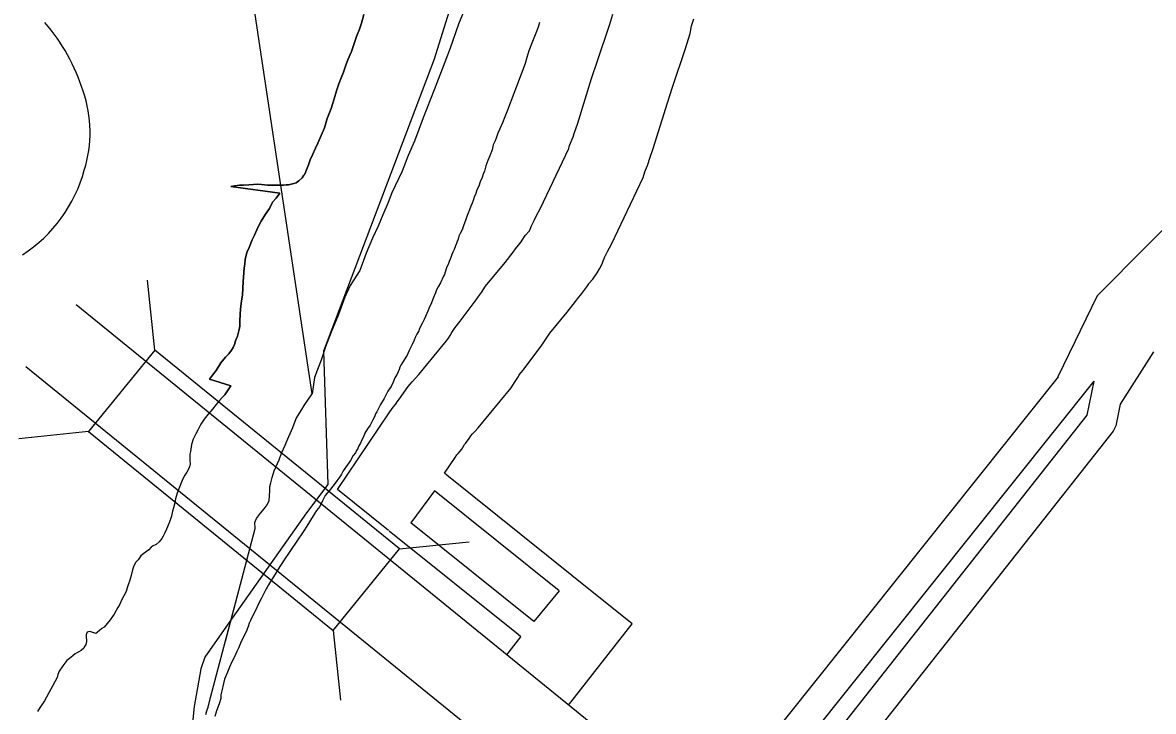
# Model space of a CAD drawing. Extents: x 1370567 to 1373900, y 377514 to 379648.
# Drawn here: x 1370760.15 to 1370802.76, y 379495.29 to 379521.23 of the extents above; entities that cross this region are included whole.
import ezdxf

# ---------------------------------------------------------------- set-up
doc = ezdxf.new("R2010")
doc.units = 0
doc.layers.add('Default', color=7, linetype='Continuous')

msp = doc.modelspace()

# ---------------------------------------------------------------- linework, layer by layer
at = {"layer": 'Default'}
for p, q in [((1370765.13, 379508.902), (1370764.858, 379511.528)), ((1370762.633, 379505.828), (1370760.007, 379505.556)), ((1370774.351, 379501.411), (1370776.977, 379501.683)), ((1370771.854, 379498.338), (1370772.126, 379495.712))]:
    msp.add_line(p, q, dxfattribs=at)
for points in [[(1370769.913, 379505.045), (1370770.036, 379505.314), (1370770.173, 379505.645), (1370770.33, 379505.986), (1370770.458, 379506.328), (1370770.665, 379506.66), (1370770.754, 379506.81), (1370771.06, 379507.253), (1370764.255, 379552.541)], [(1370767.791, 379497.938), (1370768.911, 379502.182), (1370768.899, 379502.412), (1370768.958, 379502.563), (1370769.106, 379502.754), (1370769.255, 379502.915), (1370769.364, 379503.066), (1370769.432, 379503.237), (1370769.451, 379503.397), (1370769.46, 379503.608), (1370769.468, 379503.768), (1370769.497, 379503.898), (1370769.546, 379504.099), (1370769.624, 379504.35), (1370769.81, 379504.771), (1370769.898, 379505.012), (1370770.036, 379505.314), (1370770.173, 379505.645), (1370770.33, 379505.986), (1370770.458, 379506.328), (1370770.665, 379506.66), (1370770.754, 379506.81), (1370771.06, 379507.253), (1370764.255, 379552.541)], [(1370780.674, 379552.541), (1370780.735, 379552.137), (1370780.935, 379550.452), (1370781.135, 379548.767), (1370781.193, 379547.661), (1370781.332, 379545.131), (1370781.412, 379543.709), (1370781.273, 379541.393), (1370781.168, 379539.655), (1370780.964, 379537.924), (1370780.373, 379533.852), (1370779.258, 379529.863), (1370778.548, 379528.363), (1370777.837, 379526.863), (1370775.655, 379519.855), (1370771.49, 379508.864), (1370771.643, 379503.843), (1370770.839, 379502.77), (1370767.744, 379498.377), (1370767.011, 379497.329), (1370766.866, 379496.898), (1370766.614, 379495.476), (1370766.507, 379494.484)], [(1370834.689, 379545.204), (1370800.641, 379510.944)], [(1370777.067, 379522.37), (1370776.578, 379521.176), (1370776.256, 379520.273), (1370775.963, 379519.48), (1370775.65, 379518.697), (1370775.239, 379517.643), (1370774.917, 379516.77), (1370774.672, 379516.228), (1370774.447, 379515.636), (1370774.064, 379514.822), (1370773.917, 379514.461), (1370773.722, 379513.989), (1370773.545, 379513.567), (1370773.33, 379513.116), (1370773.095, 379512.543), (1370772.85, 379511.901), (1370772.496, 379511.328), (1370772.29, 379510.886), (1370772.045, 379510.244), (1370771.771, 379509.571), (1370771.566, 379509.019), (1370771.391, 379508.518), (1370771.283, 379508.227), (1370771.146, 379507.865), (1370771.06, 379507.253)], [(1370777.067, 379522.37), (1370776.578, 379521.176), (1370776.256, 379520.273), (1370775.963, 379519.48), (1370775.65, 379518.697), (1370775.239, 379517.643), (1370774.917, 379516.77), (1370774.672, 379516.228), (1370774.447, 379515.636), (1370774.064, 379514.822), (1370773.917, 379514.461), (1370773.722, 379513.989), (1370773.545, 379513.567), (1370773.33, 379513.116), (1370773.095, 379512.543), (1370772.85, 379511.901), (1370772.496, 379511.328), (1370772.29, 379510.886), (1370772.045, 379510.244), (1370771.771, 379509.571), (1370771.566, 379509.019), (1370771.391, 379508.518), (1370771.283, 379508.227), (1370771.146, 379507.865), (1370771.06, 379507.253)], [(1370773.939, 379502.104), (1370772.014, 379503.648), (1370773.963, 379506.536), (1370774.075, 379506.699), (1370774.231, 379506.906), (1370774.241, 379506.918), (1370774.41, 379507.154), (1370774.527, 379507.31), (1370774.673, 379507.526), (1370774.828, 379507.699), (1370774.948, 379507.845), (1370775.079, 379507.978), (1370776.126, 379509.246), (1370776.19, 379509.347), (1370776.255, 379509.446), (1370776.323, 379509.562), (1370776.451, 379509.749), (1370776.64, 379509.986), (1370777.243, 379510.786), (1370777.323, 379510.913), (1370777.434, 379511.067), (1370777.59, 379511.311), (1370778.328, 379512.203), (1370778.628, 379512.586), (1370778.725, 379512.707), (1370778.84, 379512.849), (1370778.934, 379512.979), (1370778.974, 379513.04), (1370779.09, 379513.218), (1370779.243, 379513.393), (1370779.321, 379513.572), (1370779.385, 379513.703), (1370779.424, 379513.782), (1370779.495, 379513.941), (1370779.659, 379514.245), (1370780.725, 379516.489), (1370780.758, 379516.599), (1370780.852, 379516.839), (1370780.893, 379516.93), (1370780.948, 379517.098), (1370781.053, 379517.412), (1370781.589, 379519.128), (1370781.799, 379519.754), (1370782.272, 379521.172), (1370782.389, 379521.549)], [(1370772.067, 379518.928), (1370772.155, 379519.149), (1370772.233, 379519.359), (1370772.341, 379519.67), (1370772.399, 379519.831), (1370772.536, 379520.142), (1370772.731, 379520.704), (1370772.839, 379520.985), (1370772.917, 379521.206), (1370773.004, 379521.537)], [(1370773.004, 379521.537), (1370772.917, 379521.206), (1370772.839, 379520.985), (1370772.731, 379520.704), (1370772.536, 379520.142), (1370772.399, 379519.831), (1370772.341, 379519.67), (1370772.233, 379519.359), (1370772.155, 379519.149), (1370772.067, 379518.928)], [(1370776.133, 379504.189), (1370776.046, 379504.259), (1370776.447, 379504.853), (1370776.514, 379504.951), (1370776.555, 379505.006), (1370776.702, 379505.171), (1370776.8, 379505.34), (1370776.831, 379505.382), (1370776.971, 379505.569), (1370777.042, 379505.674), (1370777.105, 379505.744), (1370777.183, 379505.839), (1370777.309, 379505.968), (1370778.558, 379507.48), (1370778.711, 379507.722), (1370778.804, 379507.863), (1370778.855, 379507.949), (1370778.864, 379507.963), (1370779.012, 379508.149), (1370779.714, 379509.08), (1370779.812, 379509.235), (1370779.918, 379509.383), (1370780.019, 379509.541), (1370780.666, 379510.322), (1370780.98, 379510.724), (1370781.06, 379510.824), (1370781.223, 379511.025), (1370781.406, 379511.278), (1370781.484, 379511.398), (1370781.486, 379511.401), (1370781.633, 379511.57), (1370781.796, 379511.806), (1370781.882, 379511.965), (1370781.985, 379512.153), (1370782.037, 379512.296), (1370782.045, 379512.314), (1370782.079, 379512.384), (1370782.139, 379512.505), (1370782.185, 379512.608), (1370782.336, 379512.887), (1370783.531, 379515.404), (1370783.595, 379515.616), (1370783.619, 379515.676), (1370783.696, 379515.847), (1370783.797, 379516.16), (1370783.907, 379516.488), (1370784.444, 379518.204), (1370784.644, 379518.802), (1370785.128, 379520.253), (1370785.304, 379520.82), (1370785.358, 379521.105), (1370785.448, 379521.373)], [(1370779.62, 379521.231), (1370779.571, 379521.06), (1370779.483, 379520.839), (1370779.356, 379520.518), (1370779.229, 379520.167), (1370779.151, 379519.916), (1370779.083, 379519.696), (1370778.995, 379519.455), (1370778.898, 379519.194)], [(1370779.62, 379521.231), (1370779.571, 379521.06), (1370779.483, 379520.839), (1370779.356, 379520.518), (1370779.229, 379520.167), (1370779.151, 379519.916), (1370779.083, 379519.696), (1370778.995, 379519.455), (1370778.898, 379519.194)], [(1370772.067, 379518.928), (1370771.969, 379518.657), (1370771.882, 379518.366), (1370771.775, 379517.995), (1370771.628, 379517.624), (1370771.522, 379517.263), (1370771.394, 379516.981), (1370771.277, 379516.69), (1370771.188, 379516.499), (1370771.071, 379516.258), (1370770.982, 379516.068), (1370770.914, 379515.877), (1370770.846, 379515.686), (1370770.777, 379515.526), (1370770.747, 379515.485), (1370770.678, 379515.385), (1370770.55, 379515.274), (1370770.451, 379515.193), (1370770.361, 379515.172), (1370770.261, 379515.141), (1370770.162, 379515.12), (1370770.072, 379515.12), (1370769.972, 379515.109), (1370769.374, 379515.104), (1370769.144, 379515.132), (1370769.005, 379515.151), (1370768.845, 379515.14), (1370768.666, 379515.128), (1370768.466, 379515.106), (1370768.317, 379515.105), (1370768.137, 379515.084), (1370767.988, 379515.063), (1370769.835, 379514.808), (1370769.707, 379514.616), (1370769.568, 379514.465), (1370769.451, 379514.234), (1370769.303, 379514.023), (1370769.135, 379513.751), (1370769.007, 379513.51), (1370768.88, 379513.229), (1370768.802, 379513.048), (1370768.684, 379512.767), (1370768.596, 379512.576), (1370768.538, 379512.316), (1370768.519, 379512.136), (1370768.501, 379511.995), (1370768.482, 379511.805), (1370768.455, 379511.485), (1370768.447, 379511.215), (1370768.429, 379510.974), (1370768.391, 379510.744), (1370768.363, 379510.454), (1370768.345, 379510.243), (1370768.337, 379510.003), (1370768.328, 379509.803), (1370768.309, 379509.673), (1370768.242, 379509.422), (1370768.173, 379509.251), (1370768.134, 379509.111), (1370768.075, 379509.001), (1370768.016, 379508.89), (1370767.918, 379508.759), (1370767.789, 379508.628), (1370767.621, 379508.417), (1370767.434, 379508.135), (1370767.305, 379507.954), (1370767.187, 379507.803), (1370767.987, 379507.559), (1370767.77, 379507.217), (1370767.671, 379507.116), (1370767.562, 379507.005), (1370767.434, 379506.854), (1370767.305, 379506.673), (1370767.137, 379506.482), (1370766.989, 379506.3), (1370766.861, 379506.109), (1370766.753, 379505.878), (1370766.674, 379505.748), (1370766.576, 379505.547), (1370766.508, 379505.346), (1370766.47, 379505.086), (1370766.451, 379504.985), (1370766.452, 379504.825), (1370766.453, 379504.735), (1370766.454, 379504.615), (1370766.435, 379504.505), (1370766.386, 379504.385), (1370766.337, 379504.304), (1370766.258, 379504.193), (1370766.189, 379504.053), (1370766.13, 379503.922), (1370766.062, 379503.732), (1370765.964, 379503.511), (1370765.906, 379503.3), (1370765.877, 379503.15), (1370765.828, 379502.959), (1370765.8, 379502.829), (1370765.761, 379502.639), (1370765.663, 379502.388), (1370765.565, 379502.157), (1370765.487, 379501.996)], [(1370767.511, 379506.945), (1370767.562, 379507.005), (1370767.671, 379507.116), (1370767.77, 379507.217), (1370767.987, 379507.559), (1370767.187, 379507.803), (1370767.305, 379507.954), (1370767.434, 379508.135), (1370767.621, 379508.417), (1370767.789, 379508.628), (1370767.918, 379508.759), (1370768.016, 379508.89), (1370768.075, 379509.001), (1370768.134, 379509.111), (1370768.173, 379509.251), (1370768.242, 379509.422), (1370768.309, 379509.673), (1370768.328, 379509.803), (1370768.337, 379510.003), (1370768.345, 379510.243), (1370768.363, 379510.454), (1370768.391, 379510.744), (1370768.429, 379510.974), (1370768.447, 379511.215), (1370768.455, 379511.485), (1370768.482, 379511.805), (1370768.501, 379511.995), (1370768.519, 379512.136), (1370768.538, 379512.316), (1370768.596, 379512.576), (1370768.684, 379512.767), (1370768.802, 379513.048), (1370768.88, 379513.229), (1370769.007, 379513.51), (1370769.135, 379513.751), (1370769.303, 379514.023), (1370769.451, 379514.234), (1370769.568, 379514.465), (1370769.707, 379514.616), (1370769.835, 379514.808), (1370767.988, 379515.063), (1370768.137, 379515.084), (1370768.317, 379515.105), (1370768.466, 379515.106), (1370768.666, 379515.128), (1370768.845, 379515.14), (1370769.005, 379515.151), (1370769.144, 379515.132), (1370769.374, 379515.104), (1370769.972, 379515.109), (1370770.072, 379515.12), (1370770.162, 379515.12), (1370770.261, 379515.141), (1370770.361, 379515.172), (1370770.451, 379515.193), (1370770.55, 379515.274), (1370770.678, 379515.385), (1370770.747, 379515.485), (1370770.777, 379515.526), (1370770.846, 379515.686), (1370770.914, 379515.877), (1370770.982, 379516.068), (1370771.071, 379516.258), (1370771.188, 379516.499), (1370771.277, 379516.69), (1370771.394, 379516.981), (1370771.522, 379517.263), (1370771.628, 379517.624), (1370771.775, 379517.995), (1370771.882, 379518.366), (1370771.969, 379518.657), (1370772.067, 379518.928)], [(1370778.898, 379519.194), (1370778.419, 379517.929), (1370778.321, 379517.689), (1370778.233, 379517.458), (1370778.135, 379517.227), (1370778.056, 379517.066), (1370777.988, 379516.885), (1370777.949, 379516.775), (1370777.88, 379516.624), (1370777.842, 379516.434), (1370777.754, 379516.213), (1370777.676, 379516.033), (1370777.597, 379515.832), (1370777.549, 379515.641), (1370777.5, 379515.521), (1370777.461, 379515.4), (1370777.392, 379515.24), (1370777.334, 379515.069), (1370777.265, 379514.939), (1370777.226, 379514.798), (1370777.168, 379514.658), (1370777.129, 379514.537), (1370777.09, 379514.437), (1370777.041, 379514.317), (1370776.992, 379514.176), (1370776.923, 379514.035), (1370776.884, 379513.935), (1370776.835, 379513.785), (1370776.806, 379513.714), (1370776.757, 379513.574), (1370776.708, 379513.423), (1370776.63, 379513.293), (1370776.591, 379513.192), (1370776.562, 379513.082), (1370776.522, 379512.992), (1370776.503, 379512.912), (1370776.454, 379512.821), (1370776.405, 379512.691), (1370776.356, 379512.59), (1370776.327, 379512.5), (1370776.278, 379512.389), (1370776.258, 379512.329), (1370776.219, 379512.239), (1370776.2, 379512.159), (1370776.121, 379511.998), (1370776.073, 379511.837), (1370776.043, 379511.747), (1370776.004, 379511.677), (1370775.955, 379511.576), (1370775.935, 379511.516), (1370775.896, 379511.436), (1370775.808, 379511.285), (1370775.749, 379511.165), (1370775.71, 379511.054), (1370775.661, 379510.944), (1370775.622, 379510.843), (1370775.592, 379510.773), (1370775.524, 379510.622), (1370775.484, 379510.532), (1370775.416, 379510.361), (1370775.328, 379510.161), (1370775.279, 379510.05), (1370775.21, 379509.93), (1370775.151, 379509.809), (1370775.092, 379509.678), (1370775.073, 379509.618), (1370775.004, 379509.498), (1370774.945, 379509.377), (1370774.906, 379509.267), (1370774.827, 379509.106), (1370774.709, 379508.885), (1370774.641, 379508.714), (1370774.582, 379508.634), (1370774.483, 379508.473), (1370774.404, 379508.332), (1370774.365, 379508.252), (1370774.336, 379508.172), (1370774.297, 379508.081), (1370774.257, 379507.991), (1370774.179, 379507.85), (1370774.11, 379507.69), (1370774.032, 379507.529), (1370773.913, 379507.358), (1370773.835, 379507.197), (1370773.766, 379507.076), (1370773.628, 379506.845), (1370773.501, 379506.574), (1370773.451, 379506.494), (1370773.402, 379506.383), (1370773.343, 379506.273), (1370773.245, 379506.072), (1370773.146, 379505.931), (1370773.048, 379505.77), (1370772.989, 379505.629), (1370772.921, 379505.489), (1370772.881, 379505.388), (1370772.822, 379505.288), (1370772.773, 379505.197), (1370772.724, 379505.117), (1370772.685, 379505.027), (1370772.606, 379504.926)], [(1370778.898, 379519.194), (1370778.419, 379517.929), (1370778.321, 379517.689), (1370778.233, 379517.458), (1370778.135, 379517.227), (1370778.056, 379517.066), (1370777.988, 379516.885), (1370777.949, 379516.775), (1370777.88, 379516.624), (1370777.842, 379516.434), (1370777.754, 379516.213), (1370777.676, 379516.033), (1370777.597, 379515.832), (1370777.549, 379515.641), (1370777.5, 379515.521), (1370777.461, 379515.4), (1370777.392, 379515.24), (1370777.334, 379515.069), (1370777.265, 379514.939), (1370777.226, 379514.798), (1370777.168, 379514.658), (1370777.129, 379514.537), (1370777.09, 379514.437), (1370777.041, 379514.317), (1370776.992, 379514.176), (1370776.923, 379514.035), (1370776.884, 379513.935), (1370776.835, 379513.785), (1370776.806, 379513.714), (1370776.757, 379513.574), (1370776.708, 379513.423), (1370776.63, 379513.293), (1370776.591, 379513.192), (1370776.562, 379513.082), (1370776.522, 379512.992), (1370776.503, 379512.912), (1370776.454, 379512.821), (1370776.405, 379512.691), (1370776.356, 379512.59), (1370776.327, 379512.5), (1370776.278, 379512.389), (1370776.258, 379512.329), (1370776.219, 379512.239), (1370776.2, 379512.159), (1370776.121, 379511.998), (1370776.073, 379511.837), (1370776.043, 379511.747), (1370776.004, 379511.677), (1370775.955, 379511.576), (1370775.935, 379511.516), (1370775.896, 379511.436), (1370775.808, 379511.285), (1370775.749, 379511.165), (1370775.71, 379511.054), (1370775.661, 379510.944), (1370775.622, 379510.843), (1370775.592, 379510.773), (1370775.524, 379510.622), (1370775.484, 379510.532), (1370775.416, 379510.361), (1370775.328, 379510.161), (1370775.279, 379510.05), (1370775.21, 379509.93), (1370775.151, 379509.809), (1370775.092, 379509.678), (1370775.073, 379509.618), (1370775.004, 379509.498), (1370774.945, 379509.377), (1370774.906, 379509.267), (1370774.827, 379509.106), (1370774.709, 379508.885), (1370774.641, 379508.714), (1370774.582, 379508.634), (1370774.483, 379508.473), (1370774.404, 379508.332), (1370774.365, 379508.252), (1370774.336, 379508.172), (1370774.297, 379508.081), (1370774.257, 379507.991), (1370774.179, 379507.85), (1370774.11, 379507.69), (1370774.032, 379507.529), (1370773.913, 379507.358), (1370773.835, 379507.197), (1370773.766, 379507.076), (1370773.628, 379506.845), (1370773.501, 379506.574), (1370773.451, 379506.494), (1370773.402, 379506.383), (1370773.343, 379506.273), (1370773.245, 379506.072), (1370773.146, 379505.931), (1370773.048, 379505.77), (1370772.989, 379505.629), (1370772.921, 379505.489), (1370772.881, 379505.388), (1370772.822, 379505.288), (1370772.773, 379505.197), (1370772.724, 379505.117), (1370772.685, 379505.027), (1370772.606, 379504.926)], [(1370800.641, 379510.944), (1370799.166, 379507.898)], [(1370762.164, 379510.612), (1370787.459, 379490.064)], [(1370802.769, 379508.829), (1370801.514, 379506.857)], [(1370760.273, 379508.283), (1370785.049, 379488.157)], [(1370799.177, 379507.889), (1370785.919, 379491.296)], [(1370800.518, 379507.725), (1370786.817, 379490.578)], [(1370800.518, 379507.725), (1370800.256, 379506.446), (1370787.42, 379490.184)], [(1370801.514, 379506.857), (1370801.349, 379506.051), (1370801.251, 379505.85), (1370788.31, 379489.456)], [(1370772.606, 379504.926), (1370772.497, 379504.745), (1370772.379, 379504.564), (1370772.231, 379504.353), (1370772.162, 379504.222), (1370772.123, 379504.162), (1370772.064, 379504.071), (1370771.985, 379503.97), (1370771.886, 379503.84), (1370771.698, 379503.598), (1370771.55, 379503.417), (1370771.442, 379503.216), (1370771.344, 379503.015), (1370771.216, 379502.854), (1370771.097, 379502.663), (1370770.851, 379502.27), (1370770.743, 379502.089), (1370770.457, 379501.667), (1370770.289, 379501.425), (1370770.161, 379501.244), (1370770.033, 379501.043), (1370769.885, 379500.822), (1370769.757, 379500.611), (1370769.658, 379500.46), (1370769.491, 379500.188), (1370769.412, 379500.058), (1370769.363, 379499.977), (1370769.324, 379499.907), (1370769.245, 379499.756), (1370769.147, 379499.555), (1370769.019, 379499.314), (1370768.931, 379499.113), (1370768.793, 379498.852), (1370768.734, 379498.721), (1370768.685, 379498.611), (1370768.646, 379498.491), (1370768.598, 379498.35), (1370768.519, 379498.189), (1370768.45, 379498.049), (1370768.352, 379497.858), (1370768.284, 379497.677), (1370768.215, 379497.547), (1370768.117, 379497.326), (1370768.028, 379497.155), (1370767.94, 379496.954), (1370767.862, 379496.773), (1370767.754, 379496.502), (1370767.716, 379496.342), (1370767.658, 379496.071), (1370767.619, 379495.911), (1370767.61, 379495.781), (1370767.552, 379495.58), (1370767.454, 379495.319), (1370767.396, 379495.099)], [(1370772.606, 379504.926), (1370772.497, 379504.745), (1370772.379, 379504.564), (1370772.231, 379504.353), (1370772.162, 379504.222), (1370772.123, 379504.162), (1370772.064, 379504.071), (1370771.985, 379503.97), (1370771.886, 379503.84), (1370771.698, 379503.598), (1370771.681, 379503.577)], [(1370780.838, 379500.414), (1370776.133, 379504.189)], [(1370775.664, 379503.604), (1370774.772, 379502.397)], [(1370780.369, 379499.829), (1370775.664, 379503.604)], [(1370765.88, 379503.165), (1370765.877, 379503.15), (1370765.828, 379502.959), (1370765.8, 379502.829), (1370765.761, 379502.639), (1370765.663, 379502.388), (1370765.565, 379502.157), (1370765.487, 379501.996)], [(1370779.408, 379498.677), (1370774.772, 379502.397)], [(1370765.487, 379501.996), (1370765.438, 379501.886), (1370765.389, 379501.805), (1370765.29, 379501.674), (1370765.181, 379501.583), (1370765.062, 379501.522), (1370764.992, 379501.472), (1370764.903, 379501.381), (1370764.814, 379501.32), (1370764.715, 379501.24), (1370764.606, 379501.149), (1370764.497, 379500.998), (1370764.408, 379500.907), (1370764.339, 379500.776), (1370764.291, 379500.626), (1370764.242, 379500.415), (1370764.184, 379500.235), (1370764.126, 379500.064), (1370764.087, 379499.944), (1370764.048, 379499.803), (1370763.959, 379499.643), (1370763.891, 379499.502), (1370763.802, 379499.301), (1370763.733, 379499.211), (1370763.596, 379498.959), (1370763.536, 379498.869), (1370763.448, 379498.738), (1370763.329, 379498.597), (1370763.22, 379498.466), (1370763.131, 379498.415), (1370763.042, 379498.334), (1370762.953, 379498.264), (1370762.903, 379498.223), (1370762.863, 379498.233), (1370762.753, 379498.272), (1370762.683, 379498.302), (1370762.633, 379498.291), (1370762.574, 379498.271), (1370762.554, 379498.21), (1370762.544, 379498.17), (1370762.545, 379498.11), (1370762.545, 379498.06), (1370762.556, 379498), (1370762.556, 379497.92), (1370762.527, 379497.81), (1370762.478, 379497.74), (1370762.449, 379497.679), (1370762.35, 379497.588), (1370762.26, 379497.538), (1370762.22, 379497.507), (1370762.131, 379497.457), (1370762.052, 379497.396), (1370761.963, 379497.325), (1370761.913, 379497.285), (1370761.814, 379497.204), (1370761.774, 379497.164), (1370761.705, 379497.063), (1370761.666, 379497.013), (1370761.528, 379496.811), (1370761.479, 379496.681), (1370761.45, 379496.571)], [(1370765.487, 379501.996), (1370765.438, 379501.886), (1370765.389, 379501.805), (1370765.29, 379501.674), (1370765.181, 379501.583), (1370765.062, 379501.522), (1370764.992, 379501.472), (1370764.903, 379501.381), (1370764.814, 379501.32), (1370764.715, 379501.24), (1370764.606, 379501.149), (1370764.497, 379500.998), (1370764.408, 379500.907), (1370764.339, 379500.776), (1370764.291, 379500.626), (1370764.242, 379500.415), (1370764.184, 379500.235), (1370764.126, 379500.064), (1370764.087, 379499.944), (1370764.048, 379499.803), (1370763.959, 379499.643), (1370763.891, 379499.502), (1370763.802, 379499.301), (1370763.733, 379499.211), (1370763.596, 379498.959), (1370763.536, 379498.869), (1370763.448, 379498.738), (1370763.329, 379498.597), (1370763.22, 379498.466), (1370763.131, 379498.415), (1370763.042, 379498.334), (1370762.953, 379498.264), (1370762.903, 379498.223), (1370762.863, 379498.233), (1370762.753, 379498.272), (1370762.683, 379498.302), (1370762.633, 379498.291), (1370762.574, 379498.271), (1370762.554, 379498.21), (1370762.544, 379498.17), (1370762.545, 379498.11), (1370762.545, 379498.06), (1370762.556, 379498), (1370762.556, 379497.92), (1370762.527, 379497.81), (1370762.478, 379497.74), (1370762.449, 379497.679), (1370762.35, 379497.588), (1370762.26, 379497.538), (1370762.22, 379497.507), (1370762.131, 379497.457), (1370762.052, 379497.396), (1370761.963, 379497.325), (1370761.913, 379497.285), (1370761.814, 379497.204), (1370761.774, 379497.164), (1370761.705, 379497.063), (1370761.666, 379497.013), (1370761.528, 379496.811), (1370761.479, 379496.681), (1370761.45, 379496.571)], [(1370778.822, 379498.186), (1370773.962, 379502.085)], [(1370767.056, 379495.182), (1370767.085, 379495.312), (1370767.144, 379495.453), (1370767.231, 379495.814), (1370768.581, 379500.932)], [(1370769.521, 379500.236), (1370769.491, 379500.188), (1370769.412, 379500.058), (1370769.363, 379499.977), (1370769.324, 379499.907), (1370769.245, 379499.756), (1370769.147, 379499.555), (1370769.019, 379499.314), (1370768.931, 379499.113), (1370768.793, 379498.852), (1370768.734, 379498.721), (1370768.685, 379498.611), (1370768.646, 379498.491), (1370768.598, 379498.35), (1370768.519, 379498.189), (1370768.45, 379498.049), (1370768.352, 379497.858), (1370768.284, 379497.677), (1370768.215, 379497.547), (1370768.117, 379497.326), (1370768.028, 379497.155), (1370767.94, 379496.954), (1370767.862, 379496.773), (1370767.754, 379496.502), (1370767.716, 379496.342), (1370767.658, 379496.071), (1370767.619, 379495.911), (1370767.61, 379495.781), (1370767.552, 379495.58), (1370767.454, 379495.319), (1370767.396, 379495.099)], [(1370780.721, 379495.526), (1370783.115, 379498.587), (1370780.838, 379500.414)], [(1370780.369, 379499.829), (1370779.408, 379498.677)], [(1370778.395, 379497.421), (1370778.927, 379498.101), (1370778.822, 379498.186)], [(1370761.45, 379496.571), (1370760.968, 379495.696), (1370760.889, 379495.576), (1370760.81, 379495.455), (1370760.712, 379495.284)]]:
    msp.add_lwpolyline(points, dxfattribs=at)
msp.add_lwpolyline([(1370774.351, 379501.411), (1370765.13, 379508.902), (1370762.633, 379505.828), (1370771.854, 379498.338)], close=True, dxfattribs=at)
for centre, radius, start, end in [((1370755.561, 379516.508), 7.192, 17.3087, 41.0435), ((1370757.935, 379517.097), 4.752, 342.6181, 19.0424), ((1370757.161, 379517.111), 5.499, 302.8688, 344.8926)]:
    msp.add_arc(centre, radius, start, end, dxfattribs=at)

doc.saveas('drawing.dxf')
